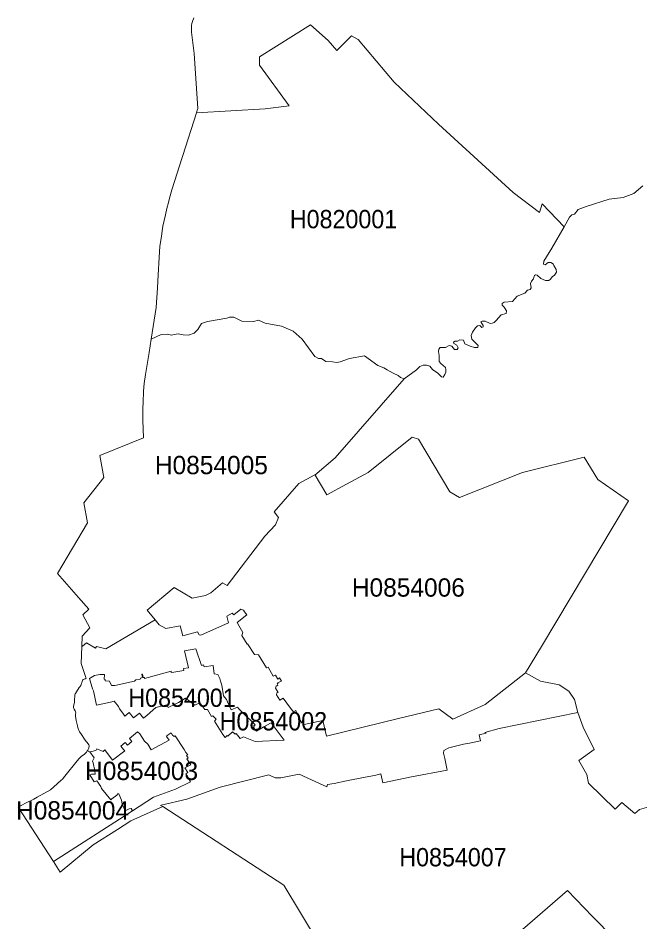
# Model space of a CAD drawing. Extents: x 369010 to 739155, y 6377141 to 6616555.
# Drawn here: x 620220 to 623615, y 6404510 to 6409445 of the extents above; entities that cross this region are included whole.
import ezdxf
from ezdxf.enums import TextEntityAlignment as Align

# ---------------------------------------------------------------- set-up
doc = ezdxf.new("R2010")
doc.units = 0
doc.header["$LTSCALE"] = 40
doc.layers.add('1', color=7, linetype='Continuous', lineweight=13)
doc.layers.add('2', color=7, linetype='Continuous')

msp = doc.modelspace()

# ---------------------------------------------------------------- linework, layer by layer
at = {"layer": '1'}
for points in [[(621179.87, 6409446.87), (621171.6, 6409425.69), (621169.28, 6409416.25), (621167.63, 6409404.01), (621166.8, 6409388.28), (621167.63, 6409368.75), (621180.87, 6409251.74), (621201.22, 6408950.86), (621198.58, 6408942.75), (621193.45, 6408926.86), (621569.31, 6408949.2), (621699.39, 6408965.75), (621538.85, 6409187.36), (621538.85, 6409234.36), (621815.74, 6409408.97), (621912.56, 6409323.08), (621959.56, 6409267.63), (622039.83, 6409348.07), (622075.91, 6409328.54), (622272.53, 6409096), (622515.99, 6408866.12), (622922.96, 6408492.08), (623066.95, 6408384.17), (623082.34, 6408430.51), (623201.01, 6408305.06), (623201.18, 6408305.06), (623231.3, 6408358.19), (623244.21, 6408370.1), (623258.11, 6408375.07), (623278.96, 6408399.89), (623321.66, 6408416.61), (623447.61, 6408456.33), (623524.07, 6408465.27), (623581.67, 6408487.11), (623631.32, 6408528.82)], [(622752.66, 6407755.26), (622758.62, 6407759.23), (622758.62, 6407767.17), (622747.69, 6407783.06), (622745.71, 6407787.03), (622754.65, 6407791), (622769.54, 6407791), (622798.34, 6407777.1), (622808.27, 6407779.09), (622819.19, 6407783.06), (622831.11, 6407792.99), (622857.75, 6407824.6), (622884.07, 6407832.05), (622886.06, 6407846.94), (622873.15, 6407866.81), (622862.22, 6407876.74), (622863.22, 6407886.67), (622873.15, 6407893.62), (622919.82, 6407897.59), (622945.64, 6407927.38), (622986.19, 6407943.27), (623002.07, 6407960.15), (623015.98, 6407963.13), (623020.94, 6407972.07), (623017.96, 6407995.9), (623023.92, 6408007.81), (623034.84, 6408020.72), (623037.82, 6408036.61), (623039.81, 6408039.59), (623045.77, 6408042.57), (623053.71, 6408040.58), (623074.56, 6408022.71), (623100.38, 6408011.79), (623118.26, 6408012.78), (623127.19, 6408018.74), (623136.13, 6408031.65), (623148.05, 6408040.58), (623159.96, 6408057.47), (623157.98, 6408072.36), (623145.07, 6408095.04), (623143.08, 6408101.99), (623129.18, 6408109.93), (623114.29, 6408109.93), (623097.4, 6408097.02), (623089.46, 6408100.99), (623090.45, 6408117.87), (623135.14, 6408189.37), (623201.18, 6408305.06), (623201.01, 6408305.06), (623082.34, 6408430.51), (623066.95, 6408384.17), (622922.96, 6408492.08), (622515.99, 6408866.12), (622272.53, 6409096), (622075.91, 6409328.54), (622039.83, 6409348.07), (621959.56, 6409267.63), (621912.56, 6409323.08), (621815.74, 6409408.97), (621538.85, 6409234.36), (621538.85, 6409187.36), (621699.39, 6408965.75), (621569.31, 6408949.2), (621193.45, 6408926.86)], [(621193.45, 6408926.86), (621119.63, 6408693.99), (621115.82, 6408683.57), (621059.39, 6408507.14), (621046.48, 6408461.79), (621040.52, 6408438.62), (621032.08, 6408404.69), (621024.3, 6408370.27), (621010.9, 6408308.54), (621006.26, 6408283.54), (621002.45, 6408252.1), (620994.51, 6408199.3), (620989.55, 6408138.23), (620984.75, 6408042.41), (620981.6, 6407972.07), (620973.66, 6407864.98), (620963.23, 6407795.31), (620947.18, 6407691.87), (621001.3, 6407718.02), (621033.24, 6407718.35), (621057.9, 6407713.38), (621071.8, 6407717.36), (621093.65, 6407720.33), (621121.45, 6407715.37), (621150.25, 6407713.38), (621181.03, 6407724.31), (621201.89, 6407744.17), (621220.75, 6407776.94), (621254.52, 6407788.85), (621359.61, 6407805.73), (621373.51, 6407812.69), (621398.34, 6407811.69), (621442.03, 6407789.85), (621505.59, 6407788.85), (621532.4, 6407795.8), (621568.97, 6407779.92), (621657.35, 6407763.03), (621722.4, 6407735.56), (621770.89, 6407691.87), (621839.41, 6407597.53), (621860.26, 6407585.61), (621877.14, 6407585.61), (621900.98, 6407570.72), (621935.73, 6407568.73), (621960.56, 6407563.77), (621979.26, 6407567.74), (622029.9, 6407586.61), (622111.33, 6407601.5), (622184.82, 6407548.87), (622216.59, 6407535.96), (622235.29, 6407525.04), (622267.07, 6407506.34), (622294.88, 6407494.26), (622307.78, 6407483.5), (622327.65, 6407475.88), (622328.64, 6407475.55), (622395.34, 6407524.87), (622413.21, 6407542.75), (622432.08, 6407549.7), (622449.95, 6407549.7), (622467.83, 6407543.74), (622482.72, 6407527.03), (622511.52, 6407507.17), (622532.37, 6407486.31), (622541.31, 6407485.32), (622550.25, 6407499.22), (622555.21, 6407512.13), (622556.21, 6407527.03), (622553.23, 6407536.79), (622527.41, 6407559.63), (622519.46, 6407570.55), (622518.47, 6407603.32), (622515.49, 6407624.18), (622517.48, 6407638.08), (622525.42, 6407647.02), (622554.22, 6407646.02), (622573.09, 6407656.95), (622587.82, 6407653.97), (622603.71, 6407635.1), (622617.61, 6407635.1), (622622.57, 6407645.03), (622615.62, 6407658.93), (622598.74, 6407668.86), (622596.75, 6407675.81), (622606.68, 6407681.61), (622619.59, 6407680.61), (622631.51, 6407687.73), (622651.37, 6407685.74), (622659.32, 6407665.88), (622688.11, 6407652.97), (622711.95, 6407646.02), (622729.82, 6407647.02), (622732.8, 6407656.95), (622697.05, 6407692.7), (622693.08, 6407711.56), (622701.02, 6407729.44), (622716.91, 6407754.26), (622728.83, 6407765.19), (622740.74, 6407767.17), (622752.66, 6407755.26)], [(623631.32, 6408528.82), (623581.67, 6408487.11), (623524.07, 6408465.27), (623447.61, 6408456.33), (623321.66, 6408416.61), (623278.96, 6408399.89), (623258.11, 6408375.07), (623244.21, 6408370.1), (623231.3, 6408358.19), (623201.18, 6408305.06)], [(623201.18, 6408305.06), (623135.14, 6408189.37), (623090.45, 6408117.87), (623089.46, 6408100.99), (623097.4, 6408097.02), (623114.29, 6408109.93), (623129.18, 6408109.93), (623143.08, 6408101.99), (623145.07, 6408095.04), (623157.98, 6408072.36), (623159.96, 6408057.47), (623148.05, 6408040.58), (623136.13, 6408031.65), (623127.19, 6408018.74), (623118.26, 6408012.78), (623100.38, 6408011.79), (623074.56, 6408022.71), (623053.71, 6408040.58), (623045.77, 6408042.57), (623039.81, 6408039.59), (623037.82, 6408036.61), (623034.84, 6408020.72), (623023.92, 6408007.81), (623017.96, 6407995.9), (623020.94, 6407972.07), (623015.98, 6407963.13), (623002.07, 6407960.15), (622986.19, 6407943.27), (622945.64, 6407927.38), (622919.82, 6407897.59), (622873.15, 6407893.62), (622863.22, 6407886.67), (622862.22, 6407876.74), (622873.15, 6407866.81), (622886.06, 6407846.94), (622884.07, 6407832.05), (622857.75, 6407824.6), (622831.11, 6407792.99), (622819.19, 6407783.06), (622808.27, 6407779.09), (622798.34, 6407777.1), (622769.54, 6407791), (622754.65, 6407791), (622745.71, 6407787.03), (622747.69, 6407783.06), (622758.62, 6407767.17), (622758.62, 6407759.23), (622752.66, 6407755.26), (622740.74, 6407767.17), (622728.83, 6407765.19), (622716.91, 6407754.26), (622701.02, 6407729.44), (622693.08, 6407711.56), (622697.05, 6407692.7), (622732.8, 6407656.95), (622729.82, 6407647.02), (622711.95, 6407646.02), (622688.11, 6407652.97), (622659.32, 6407665.88), (622651.37, 6407685.74), (622631.51, 6407687.73), (622619.59, 6407680.61), (622606.68, 6407681.61), (622596.75, 6407675.81), (622598.74, 6407668.86), (622615.62, 6407658.93), (622622.57, 6407645.03), (622617.61, 6407635.1), (622603.71, 6407635.1), (622587.82, 6407653.97), (622573.09, 6407656.95), (622554.22, 6407646.02), (622525.42, 6407647.02), (622517.48, 6407638.08), (622515.49, 6407624.18), (622518.47, 6407603.32), (622519.46, 6407570.55), (622527.41, 6407559.63), (622553.23, 6407536.79), (622556.21, 6407527.03), (622555.21, 6407512.13), (622550.25, 6407499.22), (622541.31, 6407485.32), (622532.37, 6407486.31), (622511.52, 6407507.17), (622482.72, 6407527.03), (622467.83, 6407543.74), (622449.95, 6407549.7), (622432.08, 6407549.7), (622413.21, 6407542.75), (622395.34, 6407524.87), (622328.64, 6407475.55), (622327.65, 6407475.88), (621951.29, 6407043.59), (621841.06, 6406950.24), (621841.56, 6406949.25), (621905.94, 6406841.67), (622013.52, 6406899.43), (622131.19, 6406963.32), (622371.67, 6407157.12)], [(622371.67, 6407157.12), (622405.76, 6407146.53), (622578.22, 6406858.22), (622630.52, 6406827.27), (622973.61, 6406963.15), (623311.24, 6407047.56), (623384.72, 6406925.09), (623553.7, 6406809.73), (623078.04, 6406013.82), (622989.66, 6405870.33), (623072.58, 6405824.98), (623174.86, 6405804.29), (623227.99, 6405769.21), (623257.78, 6405723.86), (623277.14, 6405654.02), (623304.62, 6405572.59), (623365.85, 6405451.94), (623281.28, 6405391.36), (623324.48, 6405314.4), (623333.58, 6405266.9), (623479.88, 6405125.4), (623516.29, 6405161.31), (623586.63, 6405101.56), (623612.45, 6405124.4), (623701.66, 6405148.9)], [(620761.81, 6405015.01), (620835.13, 6405062.17), (621010.4, 6405139.8), (620996.83, 6405146.58), (621001.46, 6405147.91), (621141.64, 6405181.17), (621322.37, 6405246.22), (621588.67, 6405312.42), (621624.25, 6405297.02), (621653.71, 6405296.2), (621753.84, 6405316.72), (621821.37, 6405286.6), (621904.95, 6405248.2), (621909.25, 6405260.45), (621945.17, 6405266.57), (622013.85, 6405281.3), (622115.14, 6405301.16), (622166.78, 6405310.43), (622200.37, 6405318.21), (622211.96, 6405269.39), (622367.53, 6405302.82), (622563.16, 6405338.57), (622549.25, 6405402.45), (622542.97, 6405432.08), (622545.45, 6405445.98), (622572.26, 6405460.54), (622652.2, 6405480.24), (622684.47, 6405485.7), (622745.54, 6405498.11), (622737.6, 6405532.37), (622775.5, 6405539.98), (622769.21, 6405543.96), (622847.33, 6405565.97), (623277.14, 6405654.02), (623257.78, 6405723.86), (623227.99, 6405769.21), (623174.86, 6405804.29), (623072.58, 6405824.98), (622989.66, 6405870.33), (622770.86, 6405698.04), (622594.27, 6405617.11), (622517.64, 6405672.72), (622296.86, 6405620.59), (621904.12, 6405523.43), (621883.43, 6405609.83), (621782.14, 6405588.81), (621773.54, 6405598.57), (621770.06, 6405596.75), (621755.99, 6405616.94), (621759.14, 6405618.43), (621755.99, 6405632.83), (621744.57, 6405642.6), (621735.64, 6405664.61), (621723.22, 6405657), (621707.17, 6405677.35), (621667.28, 6405732.3), (621648.42, 6405720.88), (621630.21, 6405750.84), (621632.2, 6405760.11), (621640.47, 6405763.08), (621633.69, 6405771.86), (621625.74, 6405787.25), (621628.72, 6405796.68), (621638.16, 6405802.81), (621635.01, 6405809.92), (621640.47, 6405811.58), (621637, 6405815.88), (621658.02, 6405825.15), (621647.75, 6405842.03), (621637.33, 6405835.91), (621625.41, 6405857.09), (621612.01, 6405851.96), (621585.03, 6405901.11), (621576.42, 6405897.14), (621532.4, 6405967.48), (621510.06, 6405969.63), (621472.98, 6406028.06), (621470.5, 6406026.4), (621441.21, 6406074.56), (621447.33, 6406090.78), (621424.49, 6406129.18), (621416.38, 6406145.4), (621468.02, 6406187.11), (621456.6, 6406203.82), (621450.64, 6406212.92), (621436.41, 6406218.39), (621398.51, 6406187.6), (621388.91, 6406196.54), (621358.78, 6406178.66), (621368.55, 6406142.42), (621218.27, 6406074.89), (621208.67, 6406077.54), (621198.91, 6406094.42), (621119.96, 6406072.58), (621105.4, 6406126.37), (621026.78, 6406111.47), (620990.54, 6406132.99), (620967.86, 6406159.3)], [(620967.86, 6406159.3), (620699.42, 6406000.58), (620648.44, 6406013.33), (620642.81, 6406005.22), (620593.99, 6406033.19), (620571.15, 6406016.14), (620567.84, 6406013.66), (620565.03, 6405921.64), (620589.69, 6405844.18), (620591.18, 6405840.54), (620586.38, 6405837.89), (620574.96, 6405832.93), (620573.14, 6405831.77), (620570.99, 6405829.12), (620569.17, 6405823.66), (620567.34, 6405815.88), (620566.19, 6405812.4), (620563.87, 6405806.78), (620561.55, 6405801.81), (620556.92, 6405794.53), (620553.94, 6405789.56), (620538.88, 6405766.39), (620533.91, 6405757.62), (620531.43, 6405754.81), (620530.44, 6405752.16), (620529.61, 6405747.2), (620528.12, 6405721.71), (620528.29, 6405717.74), (620527.13, 6405707.97), (620522.82, 6405688.61), (620522.33, 6405681.66), (620522.82, 6405678.18), (620523.82, 6405674.87), (620525.8, 6405671.06), (620531.6, 6405662.13), (620535.07, 6405651.2), (620533.42, 6405644.75), (620533.09, 6405640.94), (620532.92, 6405638.13), (620533.58, 6405633.33), (620537.06, 6405609.66), (620543.35, 6405581.53), (620545.83, 6405571.93), (620547.82, 6405566.63), (620549.47, 6405561.5), (620552.61, 6405554.22), (620555.92, 6405548.09), (620561.55, 6405538.99), (620586.87, 6405503.08), (620602.27, 6405483.22), (620606.07, 6405476.6), (620608.56, 6405471.63), (620606.07, 6405459.55), (620604.09, 6405455.25), (620599.78, 6405447.47), (620597.8, 6405444.32), (620611.53, 6405438.37), (620629.74, 6405442.01), (620646.12, 6405446.97), (620650.26, 6405454.25), (620683.53, 6405441.01), (620692.96, 6405449.29), (620736.16, 6405393.35), (620802.53, 6405444.65), (620794.91, 6405451.77), (620780.51, 6405469.98), (620805.34, 6405489.34), (620816.92, 6405475.27), (620841.25, 6405495.63), (620828.01, 6405512.35), (620871.87, 6405547.43), (620884.12, 6405536.84), (620910.6, 6405497.12), (620929.14, 6405480.07), (620946.68, 6405450.12), (621044.16, 6405501.92), (621031.09, 6405523.1), (621034.56, 6405528.4), (621055.75, 6405541.81), (621062.7, 6405530.55), (621071.64, 6405522.11), (621077.59, 6405526.91), (621126.75, 6405452.1), (621136.35, 6405435.22), (621147.44, 6405422.31), (621139.82, 6405419), (621148.26, 6405405.26), (621141.48, 6405400.96), (621163.16, 6405367.7), (621131.05, 6405350.81), (621146.44, 6405326.82), (621135.19, 6405319.04), (621161.01, 6405274.19), (621078.59, 6405235.62), (620958.43, 6405190.77), (620844.56, 6405117.45), (620412.93, 6404839.57), (620450.5, 6404781.81), (620629.91, 6404930.1), (620761.81, 6405015.01)], [(623701.66, 6405148.9), (623612.45, 6405124.4), (623586.63, 6405101.56), (623516.29, 6405161.31), (623479.88, 6405125.4), (623333.58, 6405266.9), (623324.48, 6405314.4), (623281.28, 6405391.36), (623365.85, 6405451.94), (623304.62, 6405572.59), (623277.14, 6405654.02), (622847.33, 6405565.97), (622769.21, 6405543.96), (622775.5, 6405539.98), (622737.6, 6405532.37), (622745.54, 6405498.11), (622684.47, 6405485.7), (622652.2, 6405480.24), (622572.26, 6405460.54), (622545.45, 6405445.98), (622542.97, 6405432.08), (622549.25, 6405402.45), (622563.16, 6405338.57), (622367.53, 6405302.82), (622211.96, 6405269.39), (622200.37, 6405318.21), (622166.78, 6405310.43), (622115.14, 6405301.16), (622013.85, 6405281.3), (621945.17, 6405266.57), (621909.25, 6405260.45), (621904.95, 6405248.2), (621821.37, 6405286.6), (621753.84, 6405316.72), (621653.71, 6405296.2), (621624.25, 6405297.02), (621588.67, 6405312.42), (621322.37, 6405246.22), (621141.64, 6405181.17), (621001.46, 6405147.91), (620996.83, 6405146.58), (621010.4, 6405139.8), (621671.59, 6404710.64), (622045.13, 6404088.02)], [(622864.71, 6404373.35), (623219.71, 6404682.01), (623357.08, 6404540.34), (623472.77, 6404421.01)]]:
    msp.add_lwpolyline(points, dxfattribs=at)
for points in [[(620947.18, 6407691.87), (620935.76, 6407618.38), (620914.74, 6407498.72), (620907.79, 6407450.4), (620903.98, 6407407.2), (620902.66, 6407346.79), (620901.17, 6407315.68), (620900.5, 6407248.98), (620904.48, 6407152.99), (620666.98, 6407057.49), (620687.17, 6406936.34), (620579.43, 6406797.48), (620598.62, 6406688.75), (620434.78, 6406412.85), (620550.3, 6406280.78), (620605.41, 6406217.23), (620572.48, 6406186.44), (620612.36, 6406115.77), (620569.66, 6406071.09), (620567.84, 6406013.66), (620571.15, 6406016.14), (620593.99, 6406033.19), (620642.81, 6406005.22), (620648.44, 6406013.33), (620699.42, 6406000.58), (620967.86, 6406159.3), (620924.83, 6406211.93), (621072.13, 6406335.56), (621171.27, 6406278.63), (621242.6, 6406293.19), (621272.72, 6406306.27), (621335.78, 6406361.05), (621361.76, 6406347.64), (621567.98, 6406615.93), (621625.25, 6406678.49), (621641.63, 6406717.55), (621618.29, 6406749.16), (621752.85, 6406903.41), (621840.73, 6406950.74), (621841.06, 6406950.24), (621951.29, 6407043.59), (622327.65, 6407475.88), (622307.78, 6407483.5), (622294.88, 6407494.26), (622267.07, 6407506.34), (622235.29, 6407525.04), (622216.59, 6407535.96), (622184.82, 6407548.87), (622111.33, 6407601.5), (622029.9, 6407586.61), (621979.26, 6407567.74), (621960.56, 6407563.77), (621935.73, 6407568.73), (621900.98, 6407570.72), (621877.14, 6407585.61), (621860.26, 6407585.61), (621839.41, 6407597.53), (621770.89, 6407691.87), (621722.4, 6407735.56), (621657.35, 6407763.03), (621568.97, 6407779.92), (621532.4, 6407795.8), (621505.59, 6407788.85), (621442.03, 6407789.85), (621398.34, 6407811.69), (621373.51, 6407812.69), (621359.61, 6407805.73), (621254.52, 6407788.85), (621220.75, 6407776.94), (621201.89, 6407744.17), (621181.03, 6407724.31), (621150.25, 6407713.38), (621121.45, 6407715.37), (621093.65, 6407720.33), (621071.8, 6407717.36), (621057.9, 6407713.38), (621033.24, 6407718.35), (621001.3, 6407718.02)], [(621841.56, 6406949.25), (621840.73, 6406949.91), (621841.06, 6406950.24), (621840.73, 6406950.74), (621752.85, 6406903.41), (621618.29, 6406749.16), (621641.63, 6406717.55), (621625.25, 6406678.49), (621567.98, 6406615.93), (621361.76, 6406347.64), (621335.78, 6406361.05), (621272.72, 6406306.27), (621242.6, 6406293.19), (621171.27, 6406278.63), (621072.13, 6406335.56), (620924.83, 6406211.93), (620967.86, 6406159.3), (620990.54, 6406132.99), (621026.78, 6406111.47), (621105.4, 6406126.37), (621119.96, 6406072.58), (621198.91, 6406094.42), (621208.67, 6406077.54), (621218.27, 6406074.89), (621368.55, 6406142.42), (621358.78, 6406178.66), (621388.91, 6406196.54), (621398.51, 6406187.6), (621436.41, 6406218.39), (621450.64, 6406212.92), (621456.6, 6406203.82), (621468.02, 6406187.11), (621416.38, 6406145.4), (621424.49, 6406129.18), (621447.33, 6406090.78), (621441.21, 6406074.56), (621470.5, 6406026.4), (621472.98, 6406028.06), (621510.06, 6405969.63), (621532.4, 6405967.48), (621576.42, 6405897.14), (621585.03, 6405901.11), (621612.01, 6405851.96), (621625.41, 6405857.09), (621637.33, 6405835.91), (621647.75, 6405842.03), (621658.02, 6405825.15), (621637, 6405815.88), (621640.47, 6405811.58), (621635.01, 6405809.92), (621638.16, 6405802.81), (621628.72, 6405796.68), (621625.74, 6405787.25), (621633.69, 6405771.86), (621640.47, 6405763.08), (621632.2, 6405760.11), (621630.21, 6405750.84), (621648.42, 6405720.88), (621667.28, 6405732.3), (621707.17, 6405677.35), (621723.22, 6405657), (621735.64, 6405664.61), (621744.57, 6405642.6), (621755.99, 6405632.83), (621759.14, 6405618.43), (621755.99, 6405616.94), (621770.06, 6405596.75), (621773.54, 6405598.57), (621782.14, 6405588.81), (621883.43, 6405609.83), (621904.12, 6405523.43), (622296.86, 6405620.59), (622517.64, 6405672.72), (622594.27, 6405617.11), (622770.86, 6405698.04), (622989.66, 6405870.33), (623078.04, 6406013.82), (623553.7, 6406809.73), (623384.72, 6406925.09), (623311.24, 6407047.56), (622973.61, 6406963.15), (622630.52, 6406827.27), (622578.22, 6406858.22), (622405.76, 6407146.53), (622371.67, 6407157.12), (622131.19, 6406963.32), (622013.52, 6406899.43), (621905.94, 6406841.67)], [(620609.38, 6405838.88), (620625.44, 6405782.94), (620631.06, 6405772.19), (620648.28, 6405693.08), (620723.58, 6405710.29), (620744.43, 6405715.42), (620768.93, 6405686.29), (620772.74, 6405673.22), (620791.44, 6405649.38), (620801.86, 6405633.16), (620826.36, 6405654.02), (620850.69, 6405624.56), (620882.13, 6405650.21), (620904.81, 6405622.41), (620924.17, 6405638.63), (620972.33, 6405680.33), (621031.91, 6405695.39), (621039.03, 6405680.83), (621078.09, 6405699.37), (621095.3, 6405708.3), (621133.86, 6405732.13), (621185.01, 6405693.9), (621211.82, 6405706.98), (621240.12, 6405670.07), (621254.85, 6405669.57), (621276.69, 6405631.84), (621283.81, 6405635.65), (621301.85, 6405616.78), (621291.42, 6405606.52), (621338.1, 6405533.86), (621349.85, 6405516.81), (621361.43, 6405527.57), (621364.58, 6405524.1), (621390.89, 6405547.93), (621405.46, 6405534.69), (621410.26, 6405538), (621432.43, 6405510.86), (621450.97, 6405519.96), (621514.85, 6405494.64), (621672.08, 6405501.75), (621601.25, 6405596.59), (621558.38, 6405573.91), (621522.47, 6405551.74), (621505.42, 6405570.77), (621504.43, 6405572.75), (621509.72, 6405576.23), (621506.58, 6405581.36), (621513.7, 6405586.16), (621443.19, 6405654.51), (621426.31, 6405671.56), (621418.2, 6405682.48), (621383.94, 6405667.26), (621362.59, 6405712.61), (621358.29, 6405724.36), (621342.07, 6405744.71), (621332.8, 6405802.64), (621325.85, 6405824.32), (621320.55, 6405839.05), (621309.63, 6405860.4), (621291.26, 6405863.88), (621284.31, 6405910.22), (621236.15, 6405902.44), (621232.01, 6405914.02), (621222.08, 6405910.88), (621190.96, 6406001.41), (621129.4, 6405990.82), (621150.08, 6405897.97), (621123.44, 6405893.67), (621125.09, 6405883.57), (621070.81, 6405873.81), (621055.91, 6405871.32), (621055.91, 6405878.77), (620910.93, 6405838.88), (620909.61, 6405845.34), (620901.99, 6405844.68), (620899.01, 6405863.38), (620895.54, 6405862.39), (620899.35, 6405843.85), (620888.92, 6405841.2), (620885.77, 6405836.4), (620862.11, 6405832.1), (620854.99, 6405825.48), (620747.25, 6405800.49), (620729.04, 6405801.48), (620718.62, 6405824.82), (620695.61, 6405825.98), (620695.61, 6405832.93), (620689.49, 6405834.91), (620691.8, 6405860.57), (620666.48, 6405861.72), (620636.36, 6405854.77)], [(620609.38, 6405838.88), (620636.36, 6405854.77), (620666.48, 6405861.72), (620691.8, 6405860.57), (620689.49, 6405834.91), (620695.61, 6405832.93), (620695.61, 6405825.98), (620718.62, 6405824.82), (620729.04, 6405801.48), (620747.25, 6405800.49), (620854.99, 6405825.48), (620862.11, 6405832.1), (620885.77, 6405836.4), (620888.92, 6405841.2), (620899.35, 6405843.85), (620895.54, 6405862.39), (620899.01, 6405863.38), (620901.99, 6405844.68), (620909.61, 6405845.34), (620910.93, 6405838.88), (621055.91, 6405878.77), (621055.91, 6405871.32), (621070.81, 6405873.81), (621125.09, 6405883.57), (621123.44, 6405893.67), (621150.08, 6405897.97), (621129.4, 6405990.82), (621190.96, 6406001.41), (621222.08, 6405910.88), (621232.01, 6405914.02), (621236.15, 6405902.44), (621284.31, 6405910.22), (621291.26, 6405863.88), (621309.63, 6405860.4), (621320.55, 6405839.05), (621325.85, 6405824.32), (621332.8, 6405802.64), (621342.07, 6405744.71), (621358.29, 6405724.36), (621362.59, 6405712.61), (621383.94, 6405667.26), (621418.2, 6405682.48), (621426.31, 6405671.56), (621443.19, 6405654.51), (621513.7, 6405586.16), (621506.58, 6405581.36), (621509.72, 6405576.23), (621504.43, 6405572.75), (621505.42, 6405570.77), (621522.47, 6405551.74), (621558.38, 6405573.91), (621601.25, 6405596.59), (621672.08, 6405501.75), (621514.85, 6405494.64), (621450.97, 6405519.96), (621432.43, 6405510.86), (621410.26, 6405538), (621405.46, 6405534.69), (621390.89, 6405547.93), (621364.58, 6405524.1), (621361.43, 6405527.57), (621349.85, 6405516.81), (621338.1, 6405533.86), (621291.42, 6405606.52), (621301.85, 6405616.78), (621283.81, 6405635.65), (621276.69, 6405631.84), (621254.85, 6405669.57), (621240.12, 6405670.07), (621211.82, 6405706.98), (621185.01, 6405693.9), (621133.86, 6405732.13), (621095.3, 6405708.3), (621078.09, 6405699.37), (621039.03, 6405680.83), (621031.91, 6405695.39), (620972.33, 6405680.33), (620924.17, 6405638.63), (620904.81, 6405622.41), (620882.13, 6405650.21), (620850.69, 6405624.56), (620826.36, 6405654.02), (620801.86, 6405633.16), (620791.44, 6405649.38), (620772.74, 6405673.22), (620768.93, 6405686.29), (620744.43, 6405715.42), (620723.58, 6405710.29), (620648.28, 6405693.08), (620631.06, 6405772.19), (620625.44, 6405782.94)], [(620611.53, 6405438.37), (620635.53, 6405406.26), (620625.93, 6405387.22), (620630.4, 6405379.11), (620639.17, 6405335.09), (620639.84, 6405316.55), (620620.97, 6405316.55), (620612.03, 6405312.91), (620634.87, 6405275.67), (620649.27, 6405280.31), (620671.94, 6405249.03), (620676.08, 6405238.11), (620725.9, 6405177.53), (620732.35, 6405182), (620758.83, 6405202.69), (620764.79, 6405208.81), (620769.76, 6405210.3), (620783.66, 6405175.21), (620788.62, 6405154.03), (620793.59, 6405142.11), (620803.68, 6405117.12), (620826.03, 6405127.71), (620836.95, 6405129.87), (620842.25, 6405119.77), (620844.56, 6405117.45), (620958.43, 6405190.77), (621078.59, 6405235.62), (621161.01, 6405274.19), (621135.19, 6405319.04), (621146.44, 6405326.82), (621131.05, 6405350.81), (621163.16, 6405367.7), (621141.48, 6405400.96), (621148.26, 6405405.26), (621139.82, 6405419), (621147.44, 6405422.31), (621136.35, 6405435.22), (621126.75, 6405452.1), (621077.59, 6405526.91), (621071.64, 6405522.11), (621062.7, 6405530.55), (621055.75, 6405541.81), (621034.56, 6405528.4), (621031.09, 6405523.1), (621044.16, 6405501.92), (620946.68, 6405450.12), (620929.14, 6405480.07), (620910.6, 6405497.12), (620884.12, 6405536.84), (620871.87, 6405547.43), (620828.01, 6405512.35), (620841.25, 6405495.63), (620816.92, 6405475.27), (620805.34, 6405489.34), (620780.51, 6405469.98), (620794.91, 6405451.77), (620802.53, 6405444.65), (620736.16, 6405393.35), (620692.96, 6405449.29), (620683.53, 6405441.01), (620650.26, 6405454.25), (620646.12, 6405446.97), (620629.74, 6405442.01), (620611.53, 6405438.37)], [(620597.8, 6405444.32), (620593.16, 6405437.04), (620586.21, 6405428.77), (620579.92, 6405423.8), (620566.35, 6405414.37), (620560.39, 6405410.06), (620557.58, 6405406.26), (620552.45, 6405401.62), (620542.35, 6405389.54), (620475.16, 6405305.63), (620462.25, 6405289.74), (620453.97, 6405281.47), (620415.41, 6405247.21), (620396.38, 6405231.32), (620324.88, 6405190.94), (620305.85, 6405179.52), (620260.17, 6405158.99), (620220.78, 6405136.15), (620412.93, 6404839.57), (620844.56, 6405117.45), (620842.25, 6405119.77), (620836.95, 6405129.87), (620826.03, 6405127.71), (620803.68, 6405117.12), (620793.59, 6405142.11), (620788.62, 6405154.03), (620783.66, 6405175.21), (620769.76, 6405210.3), (620764.79, 6405208.81), (620758.83, 6405202.69), (620732.35, 6405182), (620725.9, 6405177.53), (620676.08, 6405238.11), (620671.94, 6405249.03), (620649.27, 6405280.31), (620634.87, 6405275.67), (620612.03, 6405312.91), (620620.97, 6405316.55), (620639.84, 6405316.55), (620639.17, 6405335.09), (620630.4, 6405379.11), (620625.93, 6405387.22), (620635.53, 6405406.26), (620611.53, 6405438.37)]]:
    msp.add_lwpolyline(points, close=True, dxfattribs=at)

# ---------------------------------------------------------------- texts
at = {"layer": '2', "width": 0.95}
for s, p in [('H0820001', (621996.8, 6408297.52)), ('H0854001', (621115.04, 6405684.14)), ('H0854002', (621613.84, 6405555.72)), ('H0854007', (622594.51, 6404813.48))]:
    msp.add_text(s, height=100, dxfattribs=at).set_placement(p, align=Align.CENTER)
at = {"layer": '2'}
for s, p in [('H0854005', (621275.31, 6406954.66)), ('H0854006', (622350.82, 6406286.03)), ('H0854003', (620894.28, 6405284.94)), ('H0854004', (620517.39, 6405069.22))]:
    msp.add_text(s, height=100, dxfattribs=at).set_placement(p, align=Align.CENTER)

doc.saveas('drawing.dxf')
